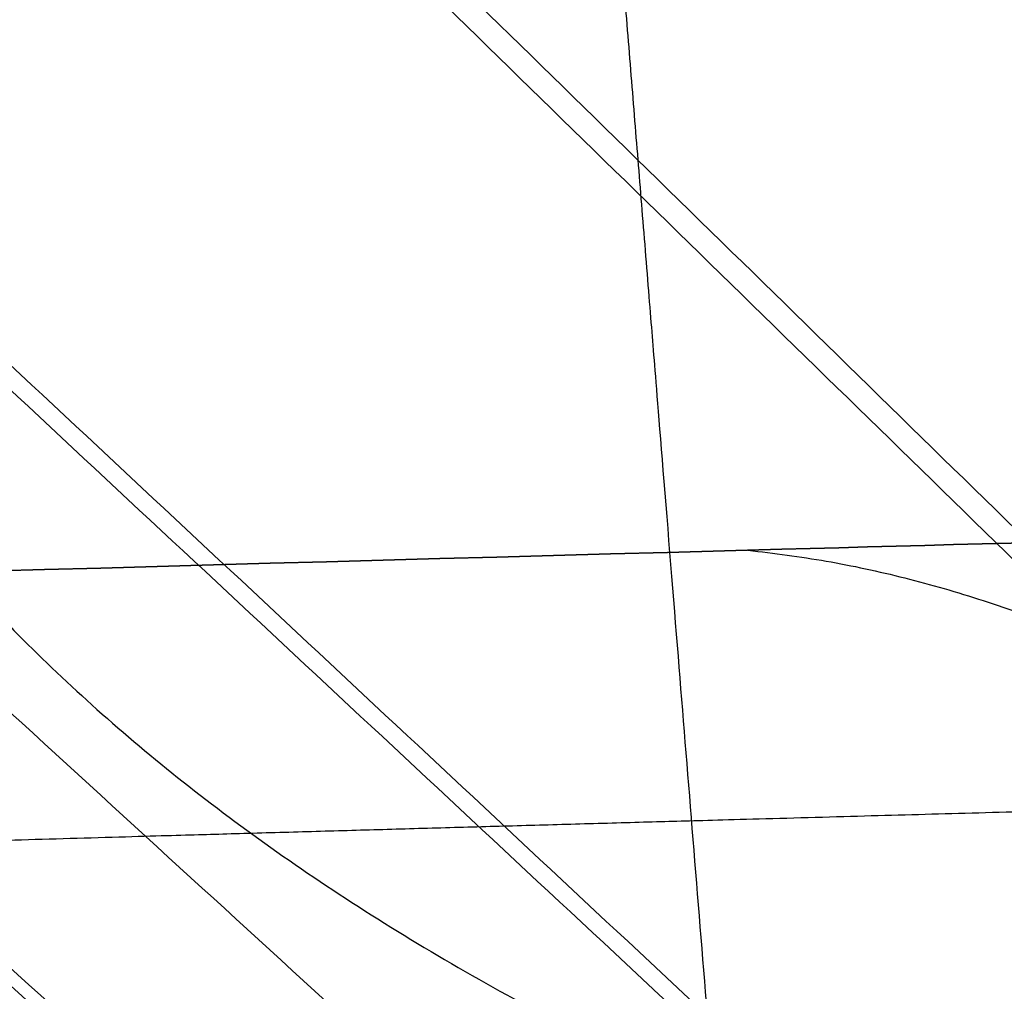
# Model space of a CAD drawing. Header units: millimetres. Extents: x -303 to 908, y -150 to 0.
# Tile 276 of 420: x 651.48 to 652.92, y -104.41 to -102.99. Entities that reach past the tile are written whole.
import ezdxf

# ---------------------------------------------------------------- set-up
doc = ezdxf.new("R2010")
doc.units = ezdxf.units.MM
doc.header["$MEASUREMENT"] = 0
doc.layers.add('IGES level 0', color=7, linetype='Continuous', true_color=0xfcfbff)

msp = doc.modelspace()

# ---------------------------------------------------------------- linework, layer by layer
at = {"layer": 'IGES level 0'}
for points in [[(651.9819158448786, -96.51962373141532, 24.78905259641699), (655.148864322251, -100.3789596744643, 21.72640581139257), (658.3158127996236, -104.2382956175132, 18.66375902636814)], [(651.8929257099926, -96.52261351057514, -24.7008038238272), (655.0710370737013, -100.3818832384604, -21.64911298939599), (658.2491484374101, -104.2411529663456, -18.59742215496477)], [(650.702357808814, -96.56351698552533, -23.45627955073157), (654.0297975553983, -100.4219380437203, -20.55898378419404), (657.3572373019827, -104.2803591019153, -17.66168801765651)], [(649.5696049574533, -96.60389064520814, -22.1491688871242), (653.0390025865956, -100.4614729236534, -19.41392033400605), (656.508400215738, -104.3190552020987, -16.67867178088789)], [(649.6456775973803, -96.60106398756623, 22.24125936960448), (653.105592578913, -100.4587647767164, 19.4945601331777), (656.5655075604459, -104.3164655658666, 16.74786089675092)], [(648.4986929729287, -96.6433259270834, -20.78239544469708), (652.1021957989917, -100.5000991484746, -18.21647092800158), (655.7056986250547, -104.3568723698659, -15.65054641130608)], [(647.5718975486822, -96.6783570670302, 19.47591571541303), (651.2914347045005, -100.5344884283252, 17.07170367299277), (655.0109718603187, -104.3906197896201, 14.66749163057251)], [(647.5027235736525, -96.6811017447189, -19.37293384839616), (651.2308498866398, -100.5371026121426, -16.98150891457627), (654.9589761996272, -104.3931034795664, -14.59008398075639)], [(645.7356015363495, -96.75071286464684, -16.43417396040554), (649.6845953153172, -100.6052851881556, -14.40626342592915), (653.6335890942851, -104.4598575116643, -12.37835289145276)], [(645.795170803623, -96.74830566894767, 16.54479049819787), (649.7367587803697, -100.6029617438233, 14.50318654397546), (653.6783467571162, -104.4576178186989, 12.46158258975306)], [(644.2657827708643, -96.81109132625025, -13.33671845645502), (648.3982412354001, -100.6644276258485, -11.69154610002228), (652.5306996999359, -104.5177639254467, -10.04637374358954)], [(644.3128027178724, -96.80913395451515, 13.4492873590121), (648.4393878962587, -100.6625022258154, 11.79021480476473), (652.5659730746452, -104.5158704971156, 10.13114225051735)], [(643.643465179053, -96.83731714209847, -11.72779696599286), (647.8535390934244, -100.6901232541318, -10.28129349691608), (652.0636130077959, -104.5429293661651, -8.834790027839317)], [(643.1000746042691, -96.86053154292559, -10.08485935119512), (647.3778891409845, -100.7128719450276, -8.841144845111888), (651.6557036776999, -104.5652123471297, -7.597430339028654)], [(643.1354006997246, -96.85899458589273, 10.20065234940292), (647.408766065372, -100.7113259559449, 8.942661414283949), (651.6821314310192, -104.5636573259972, 7.684670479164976)], [(652.1135399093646, -116.0308649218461, -107.2803516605), (651.426147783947, -108.1739369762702, -107.2803516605), (650.7387556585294, -100.3170090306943, -107.2803516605)]]:
    msp.add_open_spline(points, degree=2, dxfattribs=at)
for points, knots in [([(651.762608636, -112.01970212, -153.128152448), (651.754845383, -111.930967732, -154.142391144), (651.74029356, -111.764639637, -155.149823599), (651.697950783, -111.280659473, -157.127687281), (651.670160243, -110.963012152, -158.098096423), (651.601986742, -110.183785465, -159.979316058), (651.561604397, -109.722213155, -160.890109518), (651.469187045, -108.665877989, -162.630895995), (651.417152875, -108.071124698, -163.460873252), (651.302642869, -106.762269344, -165.020706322), (651.240168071, -106.048179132, -165.750548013), (651.106230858, -104.517269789, -167.093119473), (651.034769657, -103.700464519, -167.705837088), (650.884522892, -101.983136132, -168.799895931), (650.805738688, -101.082628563, -169.281227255), (650.64267966, -99.218855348, -170.101307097), (650.558406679, -98.255610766, -170.440047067), (650.472368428, -97.27218906, -170.703554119)], [3.22885911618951, 3.22885911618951, 3.22885911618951, 3.22885911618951, 3.38157542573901, 3.38157542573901, 3.53429173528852, 3.53429173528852, 3.68700804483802, 3.68700804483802, 3.83972435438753, 3.83972435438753, 3.99244066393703, 3.99244066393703, 4.14515697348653, 4.14515697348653, 4.29787328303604, 4.29787328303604, 4.45058959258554, 4.45058959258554, 4.45058959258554, 4.45058959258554]), ([(646.563463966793, -103.9427453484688, -31.13766991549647), (643.441248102, -104.044388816, -28.131829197), (640.831149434, -104.141692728, -24.739437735), (637.682195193, -104.264912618, -19.072078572), (636.777875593, -104.301590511, -17.109418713), (635.280374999, -104.363362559, -13.104155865), (634.68161675, -104.38867397, -11.051969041), (633.789443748, -104.426684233, -6.84669673), (633.498432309, -104.439277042, -4.686292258), (633.245145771, -104.450223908, -0.406815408), (633.278059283, -104.448796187, 1.729664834), (633.661855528, -104.432227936, 5.996132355), (634.018039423, -104.416863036, 8.144118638), (635.03964225, -104.37357216, 12.325114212), (635.701335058, -104.345790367, 14.358930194), (638.129644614, -104.246515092, 20.293912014), (640.376549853, -104.157506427, 24.061750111), (644.437654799, -104.013137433, 29.020407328), (645.911726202, -103.963024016, 30.572583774), (649.106836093, -103.861672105, 33.470393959), (650.817432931, -103.810856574, 34.802853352), (654.376076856, -103.714339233, 37.177845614), (656.235721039, -103.668282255, 38.230780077), (660.116500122, -103.583364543, 40.066224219), (662.148853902, -103.544398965, 40.850192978), (668.334346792, -103.445109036, 42.724699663), (672.665165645, -103.401649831, 43.363075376), (679.087327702, -103.379122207, 43.367199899), (681.225239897, -103.378396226, 43.213425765), (685.495299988, -103.390208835, 42.587539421), (687.611654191, -103.402784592, 42.115385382), (691.709169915, -103.438796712, 40.881644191), (693.705303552, -103.462264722, 40.118138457), (697.591142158, -103.517865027, 38.294497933), (699.491346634, -103.55026862, 37.224894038), (703.065472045, -103.61907815, 34.848567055), (704.752861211, -103.655627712, 33.537549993), (707.92958909, -103.730086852, 30.67132943), (709.428982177, -103.768280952, 29.103397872), (713.537060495, -103.878722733, 24.105395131), (715.734582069, -103.945691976, 20.440831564), (719.030800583, -104.049498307, 12.436189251), (720.053757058, -104.083913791, 8.271870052), (720.650224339, -104.103833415, 1.843489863), (720.687805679, -104.105099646, -0.333648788), (720.44235237, -104.096886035, -4.610509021), (720.16191232, -104.087490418, -6.728803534), (719.285081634, -104.058586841, -10.925056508), (718.681119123, -104.038845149, -13.019437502), (717.183784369, -103.991162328, -17.049464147), (716.291576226, -103.963269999, -18.992394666), (713.1918946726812, -103.8700660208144, -24.60877228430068), (710.5360404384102, -103.7943062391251, -28.08821938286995), (707.4179041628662, -103.7185546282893, -31.09939695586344)], [0.669682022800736, 0.669682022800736, 0.669682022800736, 0.669682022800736, 0.7321820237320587, 0.7321820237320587, 0.7634320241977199, 0.7634320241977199, 0.7946820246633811, 0.7946820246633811, 0.8259320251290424, 0.8259320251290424, 0.8571820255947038, 0.8571820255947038, 0.8884320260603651, 0.8884320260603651, 0.9196820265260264, 0.9196820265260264, 0.9821820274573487, 0.9821820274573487, 1.01343202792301, 1.01343202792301, 1.04468202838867, 1.04468202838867, 1.075932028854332, 1.075932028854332, 1.107182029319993, 1.107182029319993, 1.169682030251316, 1.169682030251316, 1.200932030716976, 1.200932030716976, 1.232182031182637, 1.232182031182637, 1.263432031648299, 1.263432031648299, 1.29468203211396, 1.29468203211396, 1.325932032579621, 1.325932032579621, 1.357182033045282, 1.357182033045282, 1.419682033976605, 1.419682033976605, 1.482182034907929, 1.482182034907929, 1.51343203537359, 1.51343203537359, 1.544682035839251, 1.544682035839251, 1.575932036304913, 1.575932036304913, 1.607182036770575, 1.607182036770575, 1.669682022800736, 1.669682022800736, 1.669682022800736, 1.669682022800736]), ([(707.417904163, -103.718554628, -31.099396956), (710.536039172, -103.794306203, -28.088221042), (713.19189418, -103.870066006, -24.608773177), (716.291576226, -103.963269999, -18.992394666), (717.183784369, -103.991162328, -17.049464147), (718.681119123, -104.038845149, -13.019437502), (719.285081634, -104.058586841, -10.925056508), (720.16191232, -104.087490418, -6.728803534), (720.44235237, -104.096886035, -4.610509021), (720.687805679, -104.105099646, -0.333648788), (720.650224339, -104.103833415, 1.843489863), (720.053757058, -104.083913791, 8.271870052), (719.030800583, -104.049498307, 12.436189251), (715.734582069, -103.945691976, 20.440831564), (713.537060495, -103.878722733, 24.105395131), (709.428982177, -103.768280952, 29.103397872), (707.92958909, -103.730086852, 30.67132943), (704.752861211, -103.655627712, 33.537549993), (703.065472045, -103.61907815, 34.848567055), (699.491346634, -103.55026862, 37.224894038), (697.591142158, -103.517865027, 38.294497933), (693.705303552, -103.462264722, 40.118138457), (691.709169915, -103.438796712, 40.881644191), (687.611654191, -103.402784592, 42.115385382), (685.495299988, -103.390208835, 42.587539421), (681.225239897, -103.378396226, 43.213425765), (679.087327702, -103.379122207, 43.367199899), (672.665165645, -103.401649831, 43.363075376), (668.334346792, -103.445109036, 42.724699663), (662.148853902, -103.544398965, 40.850192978), (660.116500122, -103.583364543, 40.066224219), (656.235721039, -103.668282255, 38.230780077), (654.376076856, -103.714339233, 37.177845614), (650.817432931, -103.810856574, 34.802853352), (649.106836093, -103.861672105, 33.470393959), (645.911726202, -103.963024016, 30.572583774), (644.437654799, -104.013137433, 29.020407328), (640.376549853, -104.157506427, 24.061750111), (638.129644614, -104.246515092, 20.293912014), (635.701335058, -104.345790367, 14.358930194), (635.03964225, -104.37357216, 12.325114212), (634.018039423, -104.416863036, 8.144118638), (633.661855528, -104.432227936, 5.996132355), (633.278059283, -104.448796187, 1.729664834), (633.245145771, -104.450223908, -0.406815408), (633.498432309, -104.439277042, -4.686292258), (633.789443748, -104.426684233, -6.84669673), (634.68161675, -104.38867397, -11.051969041), (635.280374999, -104.363362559, -13.104155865), (636.777875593, -104.301590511, -17.109418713), (637.682195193, -104.264912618, -19.072078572), (640.831149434, -104.141692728, -24.739437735), (643.441248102, -104.044388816, -28.131829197), (646.563463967, -103.942745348, -31.137669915)], [4, 4, 4, 4, 4.0625, 4.0625, 4.093750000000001, 4.093750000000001, 4.125000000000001, 4.125000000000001, 4.156250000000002, 4.156250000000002, 4.187500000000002, 4.187500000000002, 4.250000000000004, 4.250000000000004, 4.312500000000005, 4.312500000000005, 4.343750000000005, 4.343750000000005, 4.375000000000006, 4.375000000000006, 4.406250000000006, 4.406250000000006, 4.437500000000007, 4.437500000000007, 4.468750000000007, 4.468750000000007, 4.500000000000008, 4.500000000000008, 4.562500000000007, 4.562500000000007, 4.593750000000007, 4.593750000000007, 4.625000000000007, 4.625000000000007, 4.656250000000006, 4.656250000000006, 4.687500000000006, 4.687500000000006, 4.750000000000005, 4.750000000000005, 4.781250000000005, 4.781250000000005, 4.812500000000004, 4.812500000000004, 4.843750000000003, 4.843750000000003, 4.875000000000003, 4.875000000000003, 4.906250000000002, 4.906250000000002, 4.937500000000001, 4.937500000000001, 5, 5, 5, 5]), ([(676.926879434, -103.78313681, -26.343513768), (673.501811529, -103.801287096, -26.33526948), (670.204184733, -103.855472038, -25.689462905), (665.448251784, -103.978224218, -23.766703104), (663.943890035, -104.024727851, -22.980988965), (661.112973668, -104.123487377, -21.141675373), (659.771169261, -104.176309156, -20.074942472), (657.325305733, -104.280375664, -17.708037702), (656.230819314, -104.3311455, -16.421993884), (654.294628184, -104.425360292, -13.647826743), (653.448267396, -104.469008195, -12.143738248), (652.081497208, -104.541517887, -9.044576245), (651.551559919, -104.570768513, -7.44104199), (650.802412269, -104.612525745, -4.124671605), (650.589005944, -104.624765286, -2.418338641), (650.448128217, -104.632618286, 2.648147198), (651.023608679, -104.598790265, 6.080058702), (652.807652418, -104.50276773, 10.823164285), (653.565081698, -104.462712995, 12.36643118), (655.352489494, -104.373177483, 15.257472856), (656.374882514, -104.324092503, 16.601007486), (658.673617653, -104.221785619, 19.086982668), (659.962069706, -104.168255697, 20.234752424), (662.692915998, -104.066540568, 22.231422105), (664.144555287, -104.017918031, 23.093628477), (667.22288185, -103.930062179, 24.541914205), (668.839157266, -103.891253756, 25.118936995), (672.11274968, -103.830006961, 25.946680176), (673.785368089, -103.807007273, 26.205138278), (675.495366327, -103.792867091, 26.301493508)], [0, 0, 0, 0, 0.125000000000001, 0.125000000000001, 0.187500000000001, 0.187500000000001, 0.250000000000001, 0.250000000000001, 0.312500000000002, 0.312500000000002, 0.375000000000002, 0.375000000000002, 0.437500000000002, 0.437500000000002, 0.500000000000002, 0.500000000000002, 0.625000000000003, 0.625000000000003, 0.687500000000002, 0.687500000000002, 0.750000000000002, 0.750000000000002, 0.812500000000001, 0.812500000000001, 0.875000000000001, 0.875000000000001, 0.9375, 0.9375, 1, 1, 1, 1]), ([(678.413744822, -103.77757638, -26.305486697), (677.974369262, -103.778554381, -26.329040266), (677.534188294, -103.780107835, -26.34170731), (676.871846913, -103.783378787, -26.344240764), (676.651053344, -103.784629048, -26.342329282), (676.211205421, -103.787420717, -26.333067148), (675.991873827, -103.788963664, -26.325718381), (674.897955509, -103.797390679, -26.275554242), (674.030985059, -103.806449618, -26.19251868), (672.744016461, -103.823316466, -26.005733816), (672.317129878, -103.829474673, -25.933070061), (671.785776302, -103.837877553, -25.829213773), (671.679925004, -103.839588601, -25.807852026), (671.468310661, -103.843068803, -25.763800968), (671.362560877, -103.844840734, -25.741113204), (671.045628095, -103.850256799, -25.671089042), (670.834761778, -103.854003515, -25.621790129), (670.414629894, -103.861738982, -25.518135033), (670.2048043, -103.86573911, -25.463639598), (669.786693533, -103.873989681, -25.349564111), (669.578299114, -103.878237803, -25.289957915), (669.162853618, -103.886953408, -25.165599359), (668.955210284, -103.891439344, -25.100664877), (668.541467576, -103.900659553, -24.965662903), (668.335211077, -103.905391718, -24.895549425), (667.718248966, -103.919937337, -24.677292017), (667.309349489, -103.930097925, -24.521238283), (666.699485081, -103.94600094, -24.270892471), (666.497437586, -103.951397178, -24.184997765), (666.096672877, -103.962343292, -24.008743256), (665.897810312, -103.967896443, -23.918323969), (665.305664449, -103.984780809, -23.640236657), (664.916819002, -103.996334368, -23.445745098), (664.34203079, -104.014097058, -23.140433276), (664.152360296, -104.020063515, -23.036675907), (663.775272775, -104.032131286, -22.824361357), (663.588106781, -104.038227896, -22.715937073), (663.309504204, -104.047465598, -22.549958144), (663.217241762, -104.050549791, -22.494223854), (663.03312016, -104.056750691, -22.381457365), (662.941368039, -104.059865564, -22.324488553), (662.667185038, -104.069251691, -22.151915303), (662.485828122, -104.075567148, -22.034642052), (662.216509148, -104.085072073, -21.855784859), (662.12683468, -104.088258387, -21.795438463), (661.948377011, -104.094653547, -21.673750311), (661.859535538, -104.097862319, -21.612370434), (661.594155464, -104.107517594, -21.426611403), (661.418760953, -104.113992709, -21.300613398), (660.897020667, -104.133508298, -20.916027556), (660.555113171, -104.146633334, -20.650856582), (660.050677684, -104.166495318, -20.239308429), (659.884043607, -104.173143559, -20.099910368), (659.636409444, -104.183139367, -19.887492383), (659.55424658, -104.186475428, -19.81612923), (659.390680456, -104.193153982, -19.672276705), (659.309222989, -104.196498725, -19.599737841), (658.581223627, -104.226553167, -18.943320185), (657.968751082, -104.25301186, -18.333139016), (657.100375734, -104.291864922, -17.379710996), (656.819414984, -104.304662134, -17.055643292), (656.478352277, -104.320462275, -16.642338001), (656.410855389, -104.3236005, -16.559520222), (656.276607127, -104.329862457, -16.392736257), (656.209951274, -104.332983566, -16.308885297), (656.011517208, -104.342316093, -16.056112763), (655.881273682, -104.34849984, -15.885969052), (655.625523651, -104.36071094, -15.543306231), (655.499328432, -104.366776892, -15.369860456), (655.251474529, -104.378786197, -15.020303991), (655.12966974, -104.384731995, -14.843998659), (654.890387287, -104.39647264, -14.488440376), (654.772581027, -104.402290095, -14.308692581), (654.54141151, -104.413786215, -13.946359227), (654.427944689, -104.419466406, -13.76362081), (654.205245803, -104.430677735, -13.394929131), (654.096013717, -104.436208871, -13.208975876), (653.881794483, -104.44711334, -12.83377312), (653.77668461, -104.452493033, -12.644286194), (653.469283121, -104.468310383, -12.07363703), (653.274703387, -104.478429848, -11.689998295), (652.905471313, -104.497793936, -10.915805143), (652.730849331, -104.507038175, -10.525305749), (652.48362176, -104.520263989, -9.934296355), (652.403922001, -104.524542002, -9.73704611), (652.249151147, -104.532861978, -9.34019844), (652.174183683, -104.536903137, -9.140846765), (652.029077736, -104.544763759, -8.740268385), (651.95908351, -104.548569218, -8.539449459), (651.823842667, -104.555946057, -8.135718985), (651.758675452, -104.55951805, -7.93302392), (651.664761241, -104.564664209, -7.628258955), (651.634031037, -104.566345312, -7.526340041), (651.57373977, -104.569655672, -7.321883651), (651.544214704, -104.571280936, -7.219467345), (651.457498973, -104.576063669, -6.911639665), (651.402167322, -104.579127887, -6.705649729), (651.243607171, -104.587927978, -6.085242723), (651.147805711, -104.593268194, -5.668391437), (651.019089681, -104.600464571, -5.037697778), (650.9786738, -104.602731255, -4.826505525), (650.92188133, -104.60592401, -4.508557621), (650.903574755, -104.606954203, -4.402295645), (650.868320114, -104.60893903, -4.189846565), (650.851366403, -104.60989398, -4.083633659), (650.769940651, -104.614480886, -3.552601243), (650.715486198, -104.617545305, -3.127877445), (650.649480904, -104.621272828, -2.490450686), (650.630088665, -104.622375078, -2.277843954), (650.596544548, -104.624289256, -1.85301679), (650.582382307, -104.625099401, -1.640701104), (650.547661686, -104.62707587, -1.00381811), (650.534858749, -104.627782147, -0.579313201), (650.529863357, -104.628050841, 0.270729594), (650.537676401, -104.627611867, 0.695373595), (650.573983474, -104.625550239, 1.545082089), (650.602480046, -104.623936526, 1.969993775), (650.680358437, -104.619526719, 2.819772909), (650.729775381, -104.616737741, 3.244975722), (650.81982157, -104.611667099, 3.88253367), (650.852496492, -104.609827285, 4.095060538), (650.923241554, -104.605846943, 4.520206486), (650.961185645, -104.603713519, 4.732058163), (651.08257581, -104.596906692, 5.3650075), (651.173516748, -104.591823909, 5.783265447), (651.375308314, -104.580588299, 6.613514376), (651.486145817, -104.574442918, 7.025427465), (651.637075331, -104.566169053, 7.536498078), (651.667946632, -104.564484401, 7.638732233), (651.730493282, -104.561066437, 7.841416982), (651.762417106, -104.55931563, 7.942683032), (651.86011697, -104.553955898, 8.246150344), (651.927822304, -104.550241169, 8.448020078), (652.138438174, -104.538762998, 9.051520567), (652.288866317, -104.530689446, 9.451041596), (652.468504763, -104.521081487, 9.895078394), (652.488608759, -104.520006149, 9.944340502), (652.529101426, -104.517838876, 10.042706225), (652.549402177, -104.516751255, 10.091600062), (652.611317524, -104.51343248, 10.239444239), (652.653207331, -104.511194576, 10.33778483), (652.780722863, -104.504403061, 10.632146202), (652.8681943, -104.499771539, 10.827506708), (653.138065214, -104.48555598, 11.410992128), (653.327914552, -104.475649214, 11.796523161), (653.577988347, -104.462722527, 12.27423202), (653.62860828, -104.460111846, 12.369501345), (653.731272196, -104.454829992, 12.55987368), (653.783270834, -104.452162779, 12.654888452), (653.940783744, -104.444106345, 12.938535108), (654.047907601, -104.438657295, 13.125948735), (654.375615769, -104.422077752, 13.683295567), (654.602530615, -104.410711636, 14.048340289), (655.073350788, -104.387442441, 14.766100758), (655.317123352, -104.37555498, 15.118606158), (655.821216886, -104.351318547, 15.810882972), (656.081573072, -104.338969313, 16.150706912), (656.619031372, -104.313885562, 16.817871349), (656.896272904, -104.301159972, 17.145369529), (657.467022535, -104.275417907, 17.787074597), (657.760698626, -104.262378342, 18.101496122), (658.365640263, -104.236051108, 18.718031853), (658.676745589, -104.22279355, 19.019966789), (659.15615301, -104.202798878, 19.462687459), (659.318297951, -104.196107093, 19.608750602), (659.645298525, -104.182762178, 19.896067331), (659.810320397, -104.176101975, 20.037482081), (660.310004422, -104.156181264, 20.455130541), (660.64908052, -104.142996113, 20.724602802), (661.338880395, -104.11685969, 21.245783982), (661.689696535, -104.103904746, 21.497569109), (662.135854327, -104.087931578, 21.801531), (662.225468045, -104.084748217, 21.861784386), (662.360467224, -104.079992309, 21.951358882), (662.405322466, -104.078416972, 21.980923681), (662.495492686, -104.075260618, 22.039962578), (662.540684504, -104.073683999, 22.069354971), (662.767159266, -104.065811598, 22.215668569), (662.949989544, -104.059549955, 22.330643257), (663.502740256, -104.040936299, 22.668872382), (663.877242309, -104.028745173, 22.885631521), (664.352152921, -104.013814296, 23.145156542), (664.447483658, -104.010842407, 23.196495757), (664.638851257, -104.004926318, 23.298043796), (664.73524107, -104.001975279, 23.348438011), (665.025012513, -103.993194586, 23.497669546), (665.219631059, -103.987415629, 23.594893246), (665.807882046, -103.970305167, 23.879743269), (666.205906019, -103.959197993, 24.060554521), (666.711088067, -103.945725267, 24.275024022), (666.812533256, -103.943050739, 24.317350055), (667.015778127, -103.937755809, 24.400670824), (667.117555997, -103.935136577, 24.441657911), (667.423363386, -103.927362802, 24.562614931), (667.627866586, -103.922291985, 24.640581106), (668.24333463, -103.907415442, 24.866571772), (668.656256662, -103.897942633, 25.006695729), (669.487694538, -103.879964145, 25.266264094), (669.905578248, -103.871459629, 25.385518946), (670.431633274, -103.86144988, 25.521790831), (670.537103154, -103.859479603, 25.548421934), (670.747795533, -103.855609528, 25.60025051), (670.853407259, -103.853700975, 25.6255448), (671.170865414, -103.848070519, 25.699519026), (671.38333522, -103.844446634, 25.746288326), (671.702596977, -103.8392171, 25.812466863), (671.808965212, -103.837508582, 25.833836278), (672.022559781, -103.834145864, 25.875383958), (672.129492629, -103.832499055, 25.895503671), (672.450720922, -103.827660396, 25.953902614), (672.665445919, -103.824569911, 25.99022225), (673.742255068, -103.809792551, 26.158749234), (674.613905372, -103.800155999, 26.251824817), (675.495366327, -103.792867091, 26.301493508)], [0.103196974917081, 0.103196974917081, 0.103196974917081, 0.103196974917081, 0.10480942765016, 0.10480942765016, 0.1056156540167, 0.1056156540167, 0.10642188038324, 0.10642188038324, 0.109646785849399, 0.109646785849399, 0.111259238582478, 0.111259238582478, 0.111662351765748, 0.111662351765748, 0.112065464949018, 0.112065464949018, 0.112871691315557, 0.112871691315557, 0.113677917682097, 0.113677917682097, 0.114484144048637, 0.114484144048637, 0.115290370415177, 0.115290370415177, 0.116096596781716, 0.116096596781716, 0.117709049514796, 0.117709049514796, 0.118515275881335, 0.118515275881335, 0.119321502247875, 0.119321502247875, 0.120933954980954, 0.120933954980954, 0.121740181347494, 0.121740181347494, 0.122546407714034, 0.122546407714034, 0.122949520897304, 0.122949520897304, 0.123352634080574, 0.123352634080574, 0.124158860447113, 0.124158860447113, 0.124561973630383, 0.124561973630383, 0.124965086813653, 0.124965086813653, 0.125771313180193, 0.125771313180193, 0.127383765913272, 0.127383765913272, 0.128189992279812, 0.128189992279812, 0.128593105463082, 0.128593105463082, 0.128996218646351, 0.128996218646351, 0.13222112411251, 0.13222112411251, 0.13383357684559, 0.13383357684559, 0.134236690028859, 0.134236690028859, 0.134639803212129, 0.134639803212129, 0.135446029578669, 0.135446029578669, 0.136252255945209, 0.136252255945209, 0.137058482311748, 0.137058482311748, 0.137864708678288, 0.137864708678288, 0.138670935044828, 0.138670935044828, 0.139477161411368, 0.139477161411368, 0.140283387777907, 0.140283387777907, 0.141895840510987, 0.141895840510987, 0.143508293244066, 0.143508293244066, 0.144314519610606, 0.144314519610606, 0.145120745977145, 0.145120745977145, 0.145926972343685, 0.145926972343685, 0.146733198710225, 0.146733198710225, 0.147136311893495, 0.147136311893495, 0.147539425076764, 0.147539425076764, 0.148345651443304, 0.148345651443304, 0.149958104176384, 0.149958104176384, 0.150764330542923, 0.150764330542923, 0.151167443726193, 0.151167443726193, 0.151570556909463, 0.151570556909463, 0.153183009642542, 0.153183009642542, 0.153989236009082, 0.153989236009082, 0.154795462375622, 0.154795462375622, 0.156407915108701, 0.156407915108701, 0.158020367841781, 0.158020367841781, 0.15963282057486, 0.15963282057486, 0.161245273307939, 0.161245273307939, 0.162051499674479, 0.162051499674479, 0.162857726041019, 0.162857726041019, 0.164470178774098, 0.164470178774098, 0.166082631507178, 0.166082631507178, 0.166485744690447, 0.166485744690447, 0.166888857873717, 0.166888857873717, 0.167695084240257, 0.167695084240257, 0.169307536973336, 0.169307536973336, 0.169509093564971, 0.169509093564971, 0.169710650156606, 0.169710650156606, 0.170113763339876, 0.170113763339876, 0.170919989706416, 0.170919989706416, 0.172532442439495, 0.172532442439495, 0.172935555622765, 0.172935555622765, 0.173338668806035, 0.173338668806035, 0.174144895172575, 0.174144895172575, 0.175757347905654, 0.175757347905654, 0.177369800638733, 0.177369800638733, 0.178982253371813, 0.178982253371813, 0.180594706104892, 0.180594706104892, 0.182207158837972, 0.182207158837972, 0.183819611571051, 0.183819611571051, 0.184625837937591, 0.184625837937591, 0.18543206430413, 0.18543206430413, 0.18704451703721, 0.18704451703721, 0.188656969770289, 0.188656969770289, 0.189060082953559, 0.189060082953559, 0.189261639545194, 0.189261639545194, 0.189463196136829, 0.189463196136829, 0.190269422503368, 0.190269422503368, 0.191881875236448, 0.191881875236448, 0.192284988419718, 0.192284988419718, 0.192688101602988, 0.192688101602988, 0.193494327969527, 0.193494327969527, 0.195106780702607, 0.195106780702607, 0.195509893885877, 0.195509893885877, 0.195913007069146, 0.195913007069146, 0.196719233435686, 0.196719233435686, 0.198331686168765, 0.198331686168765, 0.199944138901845, 0.199944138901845, 0.200347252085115, 0.200347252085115, 0.200750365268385, 0.200750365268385, 0.201556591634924, 0.201556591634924, 0.201959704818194, 0.201959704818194, 0.202362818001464, 0.202362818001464, 0.203169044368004, 0.203169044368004, 0.206393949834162, 0.206393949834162, 0.206393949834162, 0.206393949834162])]:
    msp.add_open_spline(points, degree=3, knots=knots, dxfattribs=at)
for points, weights, degree in [([(650.472368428, -97.27218906, -170.703554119), (651.2072578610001, -105.672013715, -168.452827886), (651.696299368, -111.26178372, -161.791199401), (651.762608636, -112.01970212, -153.128152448)], [1, 0.879434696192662, 0.879434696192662, 1], 3), ([(650.9596462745, -102.8418003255, -168.2528665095), (651.1824647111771, -105.388626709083, -172.2811827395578), (655.9406197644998, -105.092519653, -172.4698237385)], [1, 0.7234738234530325, 1], 2), ([(652.5475673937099, -103.7639330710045, 35.95747434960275), (653.5111801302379, -103.8637997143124, 34.52890698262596), (654.2552067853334, -105.0051712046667, 33.46917917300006)], [0.9999999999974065, 0.9452601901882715, 1], 2), ([(649.937737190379, -103.8379471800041, 34.06757545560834), (651.0078703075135, -103.9326211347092, 32.70936637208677), (651.8322499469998, -105.076190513, 31.70361926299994)], [0.9999999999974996, 0.9449300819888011, 1], 2)]:
    msp.add_rational_spline(points, weights, degree=degree, dxfattribs=at)
for points, weights, knots in [([(653.3651157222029, -115.2579673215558, -153.4237299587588), (653.3567507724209, -115.1548322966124, -154.6100931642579), (653.3410682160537, -114.9614730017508, -155.7886964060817), (653.2954374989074, -114.3988366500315, -158.1030629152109), (653.2654781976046, -114.0294213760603, -159.2390792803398), (653.1919805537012, -113.1230808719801, -161.4422691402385), (653.1484249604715, -112.5859426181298, -162.5096470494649), (653.048729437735, -111.3563452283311, -164.5510933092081), (652.9925677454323, -110.6636172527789, -165.5252932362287), (652.8689412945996, -109.1385515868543, -167.3579830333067), (652.8014521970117, -108.3059130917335, -168.2165178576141), (652.6567109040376, -106.5199259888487, -169.7980404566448), (652.5794339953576, -105.5662717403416, -170.5209802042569), (652.4168823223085, -103.5599396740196, -171.8144859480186), (652.3315847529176, -102.506979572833, -172.3849127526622), (652.1549439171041, -100.3260469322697, -173.3599639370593), (652.0635825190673, -99.197849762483, -173.7643660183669), (651.9703268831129, -98.04604877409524, -174.0807395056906)], [0.8685824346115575, 0.8685169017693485, 0.86839395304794, 0.868035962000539, 0.8678008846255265, 0.8672234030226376, 0.866881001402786, 0.866095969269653, 0.865653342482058, 0.8646771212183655, 0.864143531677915, 0.8629966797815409, 0.8623834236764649, 0.8610903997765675, 0.8604106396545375, 0.8589994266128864, 0.858268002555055, 0.857518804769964], [3.22885911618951, 3.22885911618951, 3.22885911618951, 3.22885911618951, 3.38157542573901, 3.38157542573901, 3.53429173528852, 3.53429173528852, 3.68700804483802, 3.68700804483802, 3.83972435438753, 3.83972435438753, 3.99244066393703, 3.99244066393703, 4.14515697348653, 4.14515697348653, 4.29787328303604, 4.29787328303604, 4.45058959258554, 4.45058959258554, 4.45058959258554, 4.45058959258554]), ([(647.7007740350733, -104.3024192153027, -29.97404106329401), (646.9525506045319, -104.3266325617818, -29.25137255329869), (646.2355631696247, -104.3505913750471, -28.50511419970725), (644.8624228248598, -104.397676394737, -26.96633157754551), (644.2062458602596, -104.4208038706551, -26.17376233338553), (642.95417183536, -104.4658962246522, -24.5428387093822), (642.358403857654, -104.48786416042, -23.70450538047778), (641.2274342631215, -104.5303352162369, -21.98124490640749), (640.692392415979, -104.5508306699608, -21.09658265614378), (640.062532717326, -104.5753322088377, -19.96100081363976), (639.9385018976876, -104.5801766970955, -19.73238375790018), (639.6943860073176, -104.5897479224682, -19.27216806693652), (639.5746245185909, -104.5944620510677, -19.04117532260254), (639.2224416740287, -104.6083751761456, -18.34608391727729), (638.997005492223, -104.6173494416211, -17.87965625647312), (638.6726420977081, -104.6303431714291, -17.17551038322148), (638.5668185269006, -104.634596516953, -16.94004084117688), (638.3597345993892, -104.6429445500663, -16.46760395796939), (638.2584433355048, -104.6470405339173, -16.23056430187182), (637.9615614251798, -104.6590781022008, -15.51765542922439), (637.7727723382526, -104.6667844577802, -15.03935352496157), (637.4132159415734, -104.6815333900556, -14.07673733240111), (637.2424826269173, -104.6885744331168, -13.59251449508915), (636.9190454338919, -104.7019713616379, -12.61814850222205), (636.7664157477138, -104.7083261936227, -12.12815219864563), (636.3354579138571, -104.7263365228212, -10.64880598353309), (636.0842663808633, -104.7369248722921, -9.651010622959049), (635.7625376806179, -104.7505583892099, -8.136210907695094), (635.6644596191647, -104.7547273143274, -7.628230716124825), (635.5313164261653, -104.7603982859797, -6.861763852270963), (635.4892654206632, -104.7621916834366, -6.605517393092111), (635.4098664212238, -104.7655817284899, -6.0914875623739), (635.3725482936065, -104.7671771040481, -5.8338588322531), (635.1984718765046, -104.7746264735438, -4.547236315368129), (635.0984910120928, -104.7789239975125, -3.518615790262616), (635.0059623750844, -104.7829016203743, -1.977186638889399), (634.9847232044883, -104.783817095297, -1.463595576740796), (634.9612926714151, -104.7848292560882, -0.4367125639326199), (634.9590816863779, -104.7849249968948, 0.07660654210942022), (634.9809099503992, -104.7839849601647, 1.615773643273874), (635.0333869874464, -104.7817231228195, 2.641152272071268), (635.2147188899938, -104.7739347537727, 4.690335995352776), (635.3435509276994, -104.7684068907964, 5.714218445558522), (635.5535044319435, -104.7594528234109, 6.993088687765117), (635.5979440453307, -104.7575597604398, 7.248814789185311), (635.691762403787, -104.7535685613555, 7.760185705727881), (635.741175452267, -104.7514689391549, 8.015973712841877), (635.8961686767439, -104.7448919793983, 8.77984434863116), (636.0087456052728, -104.7401284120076, 9.28566099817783), (636.2520946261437, -104.729868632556, 10.29057715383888), (636.3828660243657, -104.7243724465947, 10.78967501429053), (636.5924917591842, -104.7155956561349, 11.53338044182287), (636.6646113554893, -104.7125813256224, 11.78045568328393), (636.8133160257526, -104.70637777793, 12.27296998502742), (636.8898420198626, -104.7031919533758, 12.51819155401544), (637.2839370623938, -104.6868377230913, 13.74057412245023), (637.6351604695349, -104.6723731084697, 14.70619043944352), (638.1182554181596, -104.6527203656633, 15.89567431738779), (638.2170935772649, -104.6487139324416, 16.13263521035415), (638.4193921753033, -104.6405375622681, 16.6052959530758), (638.522761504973, -104.6363711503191, 16.84079342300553), (638.8395629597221, -104.6236422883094, 17.54477522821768), (639.0596922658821, -104.6148500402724, 18.01076272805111), (639.5180349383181, -104.5966781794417, 18.93602112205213), (639.7562467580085, -104.5872986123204, 19.39529101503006), (640.1273419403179, -104.572806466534, 20.07912033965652), (640.2533498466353, -104.5679041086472, 20.30625530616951), (640.5099585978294, -104.5579627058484, 20.75875718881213), (640.6407017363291, -104.5529181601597, 20.98436090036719), (641.3035543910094, -104.5274561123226, 22.10382033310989), (641.8642833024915, -104.5062729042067, 22.97436961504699), (643.0447900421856, -104.4626077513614, 24.66675872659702), (643.66458688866, -104.4401289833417, 25.48854871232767), (644.9627704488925, -104.3942027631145, 27.08398552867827), (645.6410792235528, -104.3707514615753, 27.85766109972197), (647.0566139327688, -104.3232261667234, 29.35633981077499), (647.7939330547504, -104.2991394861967, 30.08160036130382), (648.7530993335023, -104.268852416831, 30.95711662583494), (648.9468082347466, -104.262786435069, 31.13065915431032), (649.3380323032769, -104.25064222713, 31.4746179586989), (649.5357520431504, -104.2445577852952, 31.64520609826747), (650.133018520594, -104.226344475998, 32.15085218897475), (650.5363494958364, -104.2142640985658, 32.47956641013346), (651.7613074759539, -104.1782831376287, 33.44074229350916), (652.5980742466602, -104.1546419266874, 34.04836398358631), (653.8830354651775, -104.1199344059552, 34.91136157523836), (654.3161259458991, -104.1084985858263, 35.19078774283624), (655.1924161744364, -104.0859212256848, 35.73357689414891), (655.6354936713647, -104.074781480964, 35.99688443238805), (656.5314445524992, -104.0528422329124, 36.50730169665), (656.984173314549, -104.0420485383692, 36.75430724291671), (657.8999977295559, -104.0208377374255, 37.23223422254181), (658.3628077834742, -104.0104229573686, 37.4630693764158), (659.2983608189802, -103.9900207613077, 37.9083121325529), (659.7711043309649, -103.9800333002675, 38.12272111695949), (660.7266890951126, -103.9605301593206, 38.53489821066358), (661.2097152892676, -103.9510108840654, 38.73273953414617), (662.6730982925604, -103.9232454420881, 39.30048490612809), (663.658748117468, -103.9059671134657, 39.6411304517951), (665.1522931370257, -103.8820431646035, 40.09646319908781), (665.6525035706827, -103.874404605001, 40.23889708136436), (666.6580515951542, -103.8598170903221, 40.50525306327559), (667.1632106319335, -103.852870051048, 40.62913935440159), (668.6863830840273, -103.8331044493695, 40.97292709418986), (669.7115981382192, -103.8213610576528, 41.16497828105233), (671.0056915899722, -103.8085988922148, 41.35782997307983), (671.2652312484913, -103.8061414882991, 41.39404599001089), (671.7837954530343, -103.8014366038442, 41.46150690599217), (672.0430343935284, -103.7991869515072, 41.49278549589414), (672.8206310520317, -103.7927460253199, 41.57932366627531), (673.3389078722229, -103.7888619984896, 41.62729774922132), (674.8931022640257, -103.7784384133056, 41.74240813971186), (675.9284740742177, -103.7731334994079, 41.78070536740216), (677.9981697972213, -103.7657749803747, 41.78150213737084), (679.0321413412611, -103.7637229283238, 41.74399988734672), (680.3238534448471, -103.7631764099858, 41.64946888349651), (680.5821611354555, -103.7631677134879, 41.62818010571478), (681.0987149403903, -103.763349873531, 41.58083157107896), (681.3568537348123, -103.7635406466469, 41.55478264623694), (682.1312637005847, -103.7644171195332, 41.46936936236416), (682.6475133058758, -103.7654004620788, 41.40281757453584), (683.2922644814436, -103.7671279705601, 41.30748580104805), (683.4213253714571, -103.7674983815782, 41.28779633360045), (683.6792823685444, -103.7682876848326, 41.24722562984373), (683.8082377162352, -103.7687068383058, 41.2263345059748), (684.1950336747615, -103.7700383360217, 41.16182866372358), (684.4530621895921, -103.7710258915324, 41.11633139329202), (684.8386421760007, -103.7726516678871, 41.04460783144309), (684.9669451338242, -103.7732176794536, 41.02011838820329), (685.2231024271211, -103.7743977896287, 40.96997647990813), (685.3510861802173, -103.7750125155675, 40.94429854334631), (685.7343922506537, -103.7769234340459, 40.8655779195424), (685.9890803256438, -103.778288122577, 40.81082626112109), (687.2583315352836, -103.7855583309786, 40.52574679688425), (688.2602559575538, -103.7928069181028, 40.26148149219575), (690.2379762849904, -103.8099374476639, 39.66138838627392), (691.2137838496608, -103.8198195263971, 39.3255523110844), (692.4176261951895, -103.8336247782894, 38.86137805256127), (692.6576068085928, -103.8364583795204, 38.76632015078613), (693.1359894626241, -103.8422649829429, 38.57176895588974), (693.3740766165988, -103.8452355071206, 38.47238358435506), (693.8488672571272, -103.8513238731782, 38.26896323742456), (694.0854771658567, -103.8544390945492, 38.16498374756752), (694.55713887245, -103.8608040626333, 37.95250468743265), (694.7922622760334, -103.8640542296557, 37.84397999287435), (695.4947121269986, -103.8739903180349, 37.51187431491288), (695.9598901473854, -103.8808764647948, 37.28136347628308), (696.6523783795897, -103.8915635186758, 36.92204066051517), (696.8823646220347, -103.895187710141, 36.79996657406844), (697.3407698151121, -103.9025525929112, 36.55117942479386), (697.5692500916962, -103.9062947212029, 36.4244231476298), (698.7059743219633, -103.925261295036, 35.77984757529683), (699.5900705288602, -103.9411357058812, 35.23374024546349), (701.309722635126, -103.973904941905, 34.08215417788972), (702.1450056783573, -103.9907952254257, 33.47683692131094), (703.7674711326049, -104.0252455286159, 32.20750483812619), (704.5546229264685, -104.0427994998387, 31.5435854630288), (706.0805061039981, -104.0782265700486, 30.15701473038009), (706.8191852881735, -104.0961004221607, 29.43438166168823), (707.8903049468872, -104.1229008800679, 28.30540500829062), (708.241112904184, -104.1318321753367, 27.92161874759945), (708.7579768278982, -104.1451968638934, 27.3344335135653), (708.9284438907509, -104.1496395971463, 27.13707840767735), (709.2648915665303, -104.1584738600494, 26.74012925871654), (709.4309994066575, -104.1628689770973, 26.54038586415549), (710.2512564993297, -104.1847254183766, 25.53518833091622), (710.8740152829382, -104.2018144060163, 24.71098391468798), (712.0543526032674, -104.2349457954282, 23.02285390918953), (712.6118903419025, -104.2509837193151, 22.15904207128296), (713.399560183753, -104.2740629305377, 20.83375756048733), (713.6540168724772, -104.2815931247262, 20.38704771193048), (714.1467260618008, -104.2962944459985, 19.48370520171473), (714.3848154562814, -104.3034637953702, 19.02729166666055), (714.8446995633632, -104.3174236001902, 18.10417265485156), (715.0664756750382, -104.3242102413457, 17.63757631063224), (715.4933992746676, -104.3373638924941, 16.69438837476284), (715.698482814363, -104.3437307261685, 16.21789441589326), (715.9935700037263, -104.3529503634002, 15.49514463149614), (716.0898506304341, -104.3559677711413, 15.25287912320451), (716.2773800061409, -104.361861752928, 14.76783918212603), (716.3687327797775, -104.3647415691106, 14.52481593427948), (716.6356135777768, -104.3731779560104, 13.79423147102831), (716.8039607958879, -104.3785314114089, 13.30516697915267), (717.2806977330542, -104.3937638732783, 11.83191352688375), (717.5608590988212, -104.4028117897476, 10.84171105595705), (718.046768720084, -104.4186068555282, 8.84561038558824), (718.2525917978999, -104.4253540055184, 7.839515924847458), (718.5898006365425, -104.436445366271, 5.81171581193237), (718.721112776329, -104.4407958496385, 4.789865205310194), (718.8613044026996, -104.4454418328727, 3.244838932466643), (718.8985495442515, -104.4466773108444, 2.727839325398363), (718.9399396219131, -104.4480520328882, 1.949248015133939), (718.9513291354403, -104.4484306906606, 1.688944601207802), (718.9691820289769, -104.449024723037, 1.169214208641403), (718.9756574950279, -104.449240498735, 0.9096578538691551), (718.995896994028, -104.4499155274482, -0.3866189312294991), (718.9733509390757, -104.4491609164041, -1.418734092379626), (718.8523611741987, -104.4451439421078, -3.473204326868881), (718.7539596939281, -104.4418786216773, -4.495703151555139), (718.549872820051, -104.4351410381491, -6.02225099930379), (718.4724151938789, -104.4325886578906, -6.529915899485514), (718.3420679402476, -104.4283033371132, -7.28968380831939), (718.2962587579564, -104.4267987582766, -7.542649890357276), (718.2239998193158, -104.4244278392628, -7.921670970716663), (718.1993227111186, -104.4236185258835, -8.047939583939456), (718.1487858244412, -104.4219618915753, -8.300334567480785), (718.1229506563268, -104.4211160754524, -8.426303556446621), (717.8848629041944, -104.4133334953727, -9.560062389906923), (717.634914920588, -104.4052091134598, -10.56409304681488), (717.2741044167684, -104.393582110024, -11.81203576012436), (717.1994666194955, -104.3911838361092, -12.06135409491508), (717.045449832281, -104.3862505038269, -12.55861673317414), (716.9662409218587, -104.3837182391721, -12.80614346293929), (716.7220594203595, -104.3759303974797, -13.54543326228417), (716.5505315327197, -104.3704837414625, -14.0339156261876), (716.0100282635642, -104.353423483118, -15.48638806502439), (715.6151156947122, -104.3410901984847, -16.4374937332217), (714.7572008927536, -104.3147092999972, -18.30591920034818), (714.2941462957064, -104.3006620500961, -19.22328249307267), (713.299976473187, -104.2710636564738, -21.02409089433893), (712.7687716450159, -104.2555122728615, -21.90764280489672), (711.9199250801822, -104.2312199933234, -23.20727923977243), (711.6283187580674, -104.2229638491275, -23.63614255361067), (711.1776731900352, -104.2103610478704, -24.27292444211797), (711.0251693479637, -104.2061216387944, -24.484206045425), (710.7160852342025, -104.1975845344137, -24.90406017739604), (710.5598071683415, -104.1932950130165, -25.11222995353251), (709.7699012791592, -104.1717578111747, -26.1442478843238), (709.1105264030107, -104.1542349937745, -26.94194723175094), (707.7383815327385, -104.1189265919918, -28.48266227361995), (707.0255419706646, -104.1011440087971, -29.2256733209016), (706.2860505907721, -104.0833853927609, -29.94177689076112)], [0.9722312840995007, 0.9721747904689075, 0.9721189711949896, 0.9720094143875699, 0.9719556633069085, 0.97185118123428, 0.971800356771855, 0.9717023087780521, 0.9716551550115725, 0.9715988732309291, 0.9715877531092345, 0.9715657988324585, 0.971554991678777, 0.9715231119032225, 0.971502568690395, 0.9714728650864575, 0.9714631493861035, 0.9714441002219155, 0.971434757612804, 0.9714073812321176, 0.9713898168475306, 0.9713562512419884, 0.971340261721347, 0.9713098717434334, 0.9712954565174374, 0.9712546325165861, 0.9712307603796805, 0.9711999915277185, 0.971190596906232, 0.971177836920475, 0.9711738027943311, 0.9711661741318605, 0.9711625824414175, 0.9711458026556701, 0.9711361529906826, 0.971127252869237, 0.971125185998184, 0.9711228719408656, 0.9711226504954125, 0.971124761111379, 0.971129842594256, 0.9711473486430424, 0.971159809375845, 0.9711799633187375, 0.9711842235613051, 0.9711932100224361, 0.9711979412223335, 0.9712127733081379, 0.971223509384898, 0.971246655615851, 0.9712590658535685, 0.9712789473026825, 0.9712857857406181, 0.9712998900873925, 0.9713071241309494, 0.971344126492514, 0.971377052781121, 0.9714218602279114, 0.971430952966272, 0.9714495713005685, 0.971459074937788, 0.971488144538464, 0.971508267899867, 0.9715499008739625, 0.971571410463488, 0.9716046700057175, 0.9716159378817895, 0.9716387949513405, 0.9716503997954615, 0.971708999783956, 0.9717578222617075, 0.971858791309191, 0.9719108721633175, 0.972017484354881, 0.972072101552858, 0.9721827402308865, 0.9722389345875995, 0.972309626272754, 0.972323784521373, 0.9723521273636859, 0.972366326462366, 0.9724088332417, 0.9724370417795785, 0.9725210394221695, 0.97257614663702, 0.972657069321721, 0.9726836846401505, 0.972736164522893, 0.972762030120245, 0.9728129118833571, 0.972837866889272, 0.9728867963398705, 0.9729107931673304, 0.972957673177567, 0.972980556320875, 0.9730250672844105, 0.97304670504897, 0.973109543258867, 0.9731482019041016, 0.9732010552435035, 0.9732177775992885, 0.9732494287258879, 0.9732643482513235, 0.973306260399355, 0.9733304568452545, 0.9733556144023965, 0.973360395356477, 0.9733694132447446, 0.973373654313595, 0.9733855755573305, 0.9733924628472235, 0.9734099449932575, 0.973417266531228, 0.973423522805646, 0.9734224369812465, 0.9734158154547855, 0.9734142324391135, 0.9734105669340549, 0.9734084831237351, 0.9734014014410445, 0.9733956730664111, 0.9733871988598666, 0.9733854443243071, 0.9733818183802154, 0.9733799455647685, 0.9733741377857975, 0.9733700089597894, 0.9733634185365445, 0.9733611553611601, 0.9733564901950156, 0.97335408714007, 0.9733467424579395, 0.9733416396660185, 0.9733150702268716, 0.973290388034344, 0.973234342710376, 0.9732029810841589, 0.9731604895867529, 0.973151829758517, 0.9731342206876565, 0.9731252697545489, 0.9731069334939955, 0.9730975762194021, 0.9730785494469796, 0.9730688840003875, 0.973039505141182, 0.973019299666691, 0.9729882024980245, 0.9729776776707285, 0.972956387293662, 0.9729456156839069, 0.9728912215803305, 0.9728462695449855, 0.972754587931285, 0.972707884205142, 0.9726135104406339, 0.9725659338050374, 0.972470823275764, 0.972423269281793, 0.972352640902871, 0.9723292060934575, 0.9722942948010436, 0.972282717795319, 0.9722597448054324, 0.9722483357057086, 0.9721917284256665, 0.972147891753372, 0.9720634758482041, 0.9720229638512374, 0.9719650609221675, 0.9719462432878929, 0.971909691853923, 0.971891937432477, 0.9718574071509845, 0.971840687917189, 0.9718084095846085, 0.97179283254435, 0.971770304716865, 0.9717629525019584, 0.971748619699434, 0.9717416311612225, 0.971721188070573, 0.971708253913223, 0.9716715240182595, 0.9716498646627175, 0.9716121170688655, 0.9715960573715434, 0.9715697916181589, 0.971559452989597, 0.9715485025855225, 0.9715456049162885, 0.971542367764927, 0.971541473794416, 0.9715400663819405, 0.971539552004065, 0.9715379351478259, 0.971539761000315, 0.9715492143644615, 0.9715569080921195, 0.9715728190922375, 0.971578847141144, 0.971589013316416, 0.97159258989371, 0.971598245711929, 0.971600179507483, 0.9716041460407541, 0.9716061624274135, 0.9716246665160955, 0.9716440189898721, 0.971672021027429, 0.971677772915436, 0.971689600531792, 0.9716956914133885, 0.971714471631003, 0.9717276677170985, 0.9717691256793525, 0.971799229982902, 0.9718640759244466, 0.9718987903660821, 0.9719725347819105, 0.9720115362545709, 0.9720730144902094, 0.9720939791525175, 0.9721261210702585, 0.972136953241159, 0.9721588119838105, 0.9721698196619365, 0.972225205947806, 0.972270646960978, 0.9723630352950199, 0.9724099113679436, 0.9724572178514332], [0.045192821, 0.045192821, 0.045192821, 0.045192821, 0.0484201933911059, 0.0484201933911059, 0.0516475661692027, 0.0516475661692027, 0.0548749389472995, 0.0548749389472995, 0.0581023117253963, 0.0581023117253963, 0.0589091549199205, 0.0589091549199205, 0.0597159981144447, 0.0597159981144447, 0.0613296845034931, 0.0613296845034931, 0.0621365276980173, 0.0621365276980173, 0.0629433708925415, 0.0629433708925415, 0.0645570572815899, 0.0645570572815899, 0.0661707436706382, 0.0661707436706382, 0.0677844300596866, 0.0677844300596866, 0.0710118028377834, 0.0710118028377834, 0.0726254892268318, 0.0726254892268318, 0.073432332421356, 0.073432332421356, 0.0742391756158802, 0.0742391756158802, 0.077466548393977, 0.077466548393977, 0.0790802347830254, 0.0790802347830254, 0.0806939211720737, 0.0806939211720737, 0.0839212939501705, 0.0839212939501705, 0.0871486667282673, 0.0871486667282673, 0.0879555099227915, 0.0879555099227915, 0.0887623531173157, 0.0887623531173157, 0.0903760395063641, 0.0903760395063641, 0.0919897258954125, 0.0919897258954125, 0.0927965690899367, 0.0927965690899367, 0.0936034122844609, 0.0936034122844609, 0.0968307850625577, 0.0968307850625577, 0.0976376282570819, 0.0976376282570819, 0.0984444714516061, 0.0984444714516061, 0.100058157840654, 0.100058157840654, 0.101671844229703, 0.101671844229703, 0.102478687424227, 0.102478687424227, 0.103285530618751, 0.103285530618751, 0.106512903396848, 0.106512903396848, 0.109740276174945, 0.109740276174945, 0.112967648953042, 0.112967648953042, 0.116195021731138, 0.116195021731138, 0.117001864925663, 0.117001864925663, 0.117808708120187, 0.117808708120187, 0.119422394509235, 0.119422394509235, 0.122649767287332, 0.122649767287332, 0.12426345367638, 0.12426345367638, 0.125877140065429, 0.125877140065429, 0.127490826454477, 0.127490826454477, 0.129104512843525, 0.129104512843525, 0.130718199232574, 0.130718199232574, 0.132331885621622, 0.132331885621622, 0.135559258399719, 0.135559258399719, 0.137172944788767, 0.137172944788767, 0.138786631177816, 0.138786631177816, 0.142014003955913, 0.142014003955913, 0.142820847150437, 0.142820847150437, 0.143627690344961, 0.143627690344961, 0.145241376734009, 0.145241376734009, 0.148468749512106, 0.148468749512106, 0.151696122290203, 0.151696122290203, 0.152502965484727, 0.152502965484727, 0.153309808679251, 0.153309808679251, 0.1549234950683, 0.1549234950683, 0.155326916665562, 0.155326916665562, 0.155730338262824, 0.155730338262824, 0.156537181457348, 0.156537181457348, 0.15694060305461, 0.15694060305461, 0.157344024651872, 0.157344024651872, 0.158150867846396, 0.158150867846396, 0.161378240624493, 0.161378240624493, 0.16460561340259, 0.16460561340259, 0.165412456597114, 0.165412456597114, 0.166219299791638, 0.166219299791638, 0.167026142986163, 0.167026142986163, 0.167832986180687, 0.167832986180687, 0.169446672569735, 0.169446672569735, 0.170253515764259, 0.170253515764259, 0.171060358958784, 0.171060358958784, 0.17428773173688, 0.17428773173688, 0.177515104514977, 0.177515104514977, 0.180742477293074, 0.180742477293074, 0.183969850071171, 0.183969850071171, 0.185583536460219, 0.185583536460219, 0.186390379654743, 0.186390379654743, 0.187197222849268, 0.187197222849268, 0.190424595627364, 0.190424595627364, 0.193651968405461, 0.193651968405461, 0.195265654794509, 0.195265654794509, 0.196879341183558, 0.196879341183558, 0.198493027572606, 0.198493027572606, 0.200106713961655, 0.200106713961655, 0.200913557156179, 0.200913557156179, 0.201720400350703, 0.201720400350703, 0.203334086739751, 0.203334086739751, 0.206561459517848, 0.206561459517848, 0.209788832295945, 0.209788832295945, 0.213016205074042, 0.213016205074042, 0.21462989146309, 0.21462989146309, 0.215436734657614, 0.215436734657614, 0.216243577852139, 0.216243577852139, 0.219470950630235, 0.219470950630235, 0.222698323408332, 0.222698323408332, 0.22431200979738, 0.22431200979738, 0.225118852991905, 0.225118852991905, 0.225522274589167, 0.225522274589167, 0.225925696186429, 0.225925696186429, 0.229153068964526, 0.229153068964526, 0.22995991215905, 0.22995991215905, 0.230766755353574, 0.230766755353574, 0.232380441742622, 0.232380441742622, 0.235607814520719, 0.235607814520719, 0.238835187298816, 0.238835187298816, 0.242062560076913, 0.242062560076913, 0.243676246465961, 0.243676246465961, 0.244483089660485, 0.244483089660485, 0.24528993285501, 0.24528993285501, 0.248517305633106, 0.248517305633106, 0.251744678, 0.251744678, 0.251744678, 0.251744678])]:
    msp.add_rational_spline(points, weights, degree=3, knots=knots, dxfattribs=at)

doc.saveas('drawing.dxf')
